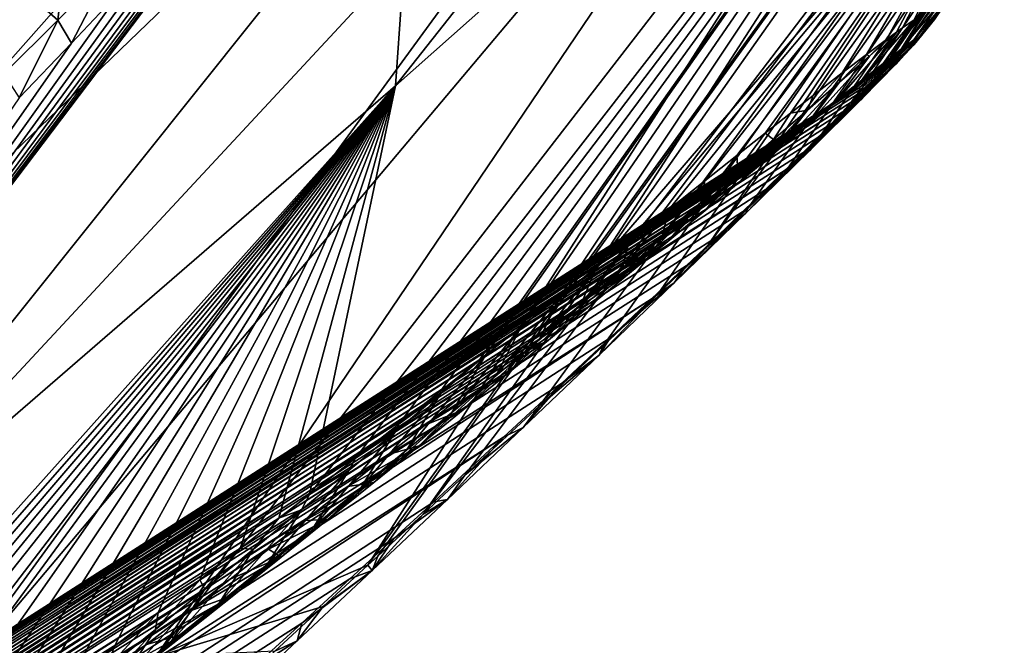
# Model space of a CAD drawing. Header units: metres. Extents: x -80 to 80, y -455 to 95.
# Tile 487 of 656: x -33.13 to -27.09, y -36.51 to -32.67. Entities that reach past the tile are written whole.
import ezdxf

# ---------------------------------------------------------------- set-up
doc = ezdxf.new("R2010")
doc.units = ezdxf.units.M
doc.layers.add('solid_501010_K', color=7, linetype='CONTINUOUS')

msp = doc.modelspace()

# ---------------------------------------------------------------- linework, layer by layer
at = {"layer": 'solid_501010_K'}
for points in [[(-48.080029, -32.619976, 76.805405), (-47.633419, -33.620033, 76.515373), (-26.153484, -19.742874, 53.920963)], [(-47.633419, -33.620033, 76.515373), (-26.187073, -20.090025, 53.997517), (-26.153484, -19.742874, 53.920963)], [(-47.633419, -33.620033, 76.515373), (-26.248938, -20.482382, 54.114655), (-26.187073, -20.090025, 53.997517)], [(-47.633419, -33.620033, 76.515373), (-26.346533, -20.929592, 54.282841), (-26.248938, -20.482382, 54.114655)], [(-47.633419, -33.620033, 76.515373), (-47.094772, -34.591331, 76.232277), (-26.346533, -20.929592, 54.282841)], [(-47.094772, -34.591331, 76.232277), (-26.490961, -21.444439, 54.517162), (-26.346533, -20.929592, 54.282841)], [(-47.094772, -34.591331, 76.232277), (-26.584419, -21.730782, 54.664154), (-26.490961, -21.444439, 54.517162)], [(-47.094772, -34.591331, 76.232277), (-26.694729, -22.038486, 54.834503), (-26.584419, -21.730782, 54.664154)], [(-47.094772, -34.591331, 76.232277), (-26.823933, -22.368921, 55.03083), (-26.694729, -22.038486, 54.834503)], [(-47.094772, -34.591331, 76.232277), (-26.973974, -22.723368, 55.255672), (-26.823933, -22.368921, 55.03083)], [(-47.094772, -34.591331, 76.232277), (-46.462757, -35.531425, 75.956253), (-26.973974, -22.723368, 55.255672)], [(-46.462757, -35.531425, 75.956253), (-27.147112, -23.1033, 55.511921), (-26.973974, -22.723368, 55.255672)], [(-46.462757, -35.531425, 75.956253), (-27.346504, -23.510704, 55.803432), (-27.147112, -23.1033, 55.511921)], [(-46.462757, -35.531425, 75.956253), (-27.574976, -23.947222, 56.133678), (-27.346504, -23.510704, 55.803432)], [(-46.462757, -35.531425, 75.956253), (-27.835381, -24.414501, 56.506195), (-27.574976, -23.947222, 56.133678)], [(-46.462757, -35.531425, 75.956253), (-45.73539, -36.437351, 75.687302), (-27.835381, -24.414501, 56.506195)], [(-45.73539, -36.437351, 75.687302), (-28.028759, -24.744301, 56.780418), (-27.835381, -24.414501, 56.506195)], [(-45.73539, -36.437351, 75.687302), (-28.239277, -25.089407, 57.076897), (-28.028759, -24.744301, 56.780418)], [(-45.73539, -36.437351, 75.687302), (-28.46838, -25.450609, 57.397278), (-28.239277, -25.089407, 57.076897)], [(-45.73539, -36.437351, 75.687302), (-28.717117, -25.828396, 57.742794), (-28.46838, -25.450609, 57.397278)], [(-45.73539, -36.437351, 75.687302), (-28.987652, -26.223866, 58.115791), (-28.717117, -25.828396, 57.742794)], [(-45.73539, -36.437351, 75.687302), (-29.280798, -26.637356, 58.517242), (-28.987652, -26.223866, 58.115791)], [(-45.73539, -36.437351, 75.687302), (-44.910213, -37.305393, 75.425354), (-29.280798, -26.637356, 58.517242)], [(-44.910213, -37.305393, 75.425354), (-29.517677, -26.960356, 58.839275), (-29.280798, -26.637356, 58.517242)], [(-44.910213, -37.305393, 75.425354), (-29.768463, -27.294062, 59.178658), (-29.517677, -26.960356, 58.839275)], [(-30.825041, -33.074909, 58.687809), (-26.24618, -29.010323, 50.098091), (-25.958055, -26.909227, 51.647453)], [(-30.630026, -30.30851, 60.490295), (-30.825041, -33.074909, 58.687809), (-25.958055, -26.909227, 51.647453)], [(-44.910213, -37.305393, 75.425354), (-30.035683, -27.639503, 59.537884), (-29.768463, -27.294062, 59.178658)], [(-27.916756, -33.098759, 42.647877), (-24.590042, -28.055187, 37.052628), (-23.972334, -27.356943, 38.106228)], [(-27.785131, -32.964436, 42.952484), (-27.916756, -33.098759, 42.647877), (-23.972334, -27.356943, 38.106228)], [(-27.673481, -32.847359, 43.290138), (-27.785131, -32.964436, 42.952484), (-23.972334, -27.356943, 38.106228)], [(-27.582699, -32.748135, 43.667202), (-27.673481, -32.847359, 43.290138), (-23.972334, -27.356943, 38.106228)], [(-27.514698, -32.668148, 44.09045), (-27.582699, -32.748135, 43.667202), (-23.972334, -27.356943, 38.106228)], [(-44.910213, -37.305393, 75.425354), (-30.319651, -27.996758, 59.917294), (-30.035683, -27.639503, 59.537884)], [(-44.910213, -37.305393, 75.425354), (-30.558775, -28.291029, 60.235287), (-30.319651, -27.996758, 59.917294)], [(-28.918882, -34.075043, 41.497684), (-25.279692, -28.655251, 35.983284), (-24.590042, -28.055187, 37.052628)], [(-28.662928, -33.829967, 41.683872), (-28.918882, -34.075043, 41.497684), (-24.590042, -28.055187, 37.052628)], [(-28.438614, -33.613373, 41.891346), (-28.662928, -33.829967, 41.683872), (-24.590042, -28.055187, 37.052628)], [(-28.241693, -33.421459, 42.120438), (-28.438614, -33.613373, 41.891346), (-24.590042, -28.055187, 37.052628)], [(-28.06839, -33.250504, 42.371681), (-28.241693, -33.421459, 42.120438), (-24.590042, -28.055187, 37.052628)], [(-27.916756, -33.098759, 42.647877), (-28.06839, -33.250504, 42.371681), (-24.590042, -28.055187, 37.052628)], [(-44.910213, -37.305393, 75.425354), (-30.810602, -28.59376, 60.568195), (-30.558775, -28.291029, 60.235287)], [(-44.910213, -37.305393, 75.425354), (-31.076122, -28.905558, 60.917088), (-30.810602, -28.59376, 60.568195)], [(-30.655294, -35.706043, 41.010178), (-26.03603, -29.152567, 34.906338), (-25.279692, -28.655251, 35.983284)], [(-30.398218, -35.466995, 41.025795), (-30.655294, -35.706043, 41.010178), (-25.279692, -28.655251, 35.983284)], [(-29.941586, -35.040665, 41.092548), (-30.398218, -35.466995, 41.025795), (-25.279692, -28.655251, 35.983284)], [(-29.55002, -34.673016, 41.198063), (-29.941586, -35.040665, 41.092548), (-25.279692, -28.655251, 35.983284)], [(-29.212105, -34.353798, 41.334686), (-29.55002, -34.673016, 41.198063), (-25.279692, -28.655251, 35.983284)], [(-28.918882, -34.075043, 41.497684), (-29.212105, -34.353798, 41.334686), (-25.279692, -28.655251, 35.983284)], [(-44.910213, -37.305393, 75.425354), (-31.354187, -29.226027, 61.280918), (-31.076122, -28.905558, 60.917088)], [(-31.353855, -35.585056, 56.60006), (-31.070587, -35.362297, 56.069683), (-26.24618, -29.010323, 50.098091)], [(-30.825041, -33.074909, 58.687809), (-31.353855, -35.585056, 56.60006), (-26.24618, -29.010323, 50.098091)], [(-31.070587, -35.362297, 56.069683), (-30.802469, -35.150604, 55.554352), (-26.24618, -29.010323, 50.098091)], [(-30.802469, -35.150604, 55.554352), (-30.549326, -34.950428, 55.053806), (-26.24618, -29.010323, 50.098091)], [(-30.549326, -34.950428, 55.053806), (-30.310909, -34.76144, 54.569111), (-26.24618, -29.010323, 50.098091)], [(-30.310909, -34.76144, 54.569111), (-30.271391, -34.730045, 54.487495), (-26.24618, -29.010323, 50.098091)], [(-30.271391, -34.730045, 54.487495), (-30.052984, -34.5564, 54.028912), (-26.24618, -29.010323, 50.098091)], [(-30.052984, -34.5564, 54.028912), (-29.814152, -34.366581, 53.510899), (-26.24618, -29.010323, 50.098091)], [(-29.814152, -34.366581, 53.510899), (-29.59318, -34.190487, 53.015732), (-26.24618, -29.010323, 50.098091)], [(-29.59318, -34.190487, 53.015732), (-26.791626, -30.93037, 48.391029), (-26.24618, -29.010323, 50.098091)], [(-39.965828, -35.965382, 31.687876), (-33.712002, -29.152567, 26.984053), (-32.661987, -29.543346, 27.834904)], [(-30.994137, -36.020149, 41.010036), (-26.853302, -29.543346, 33.829983), (-26.03603, -29.152567, 34.906338)], [(-30.934141, -35.96463, 41.00856), (-30.994137, -36.020149, 41.010036), (-26.03603, -29.152567, 34.906338)], [(-30.655294, -35.706043, 41.010178), (-30.934141, -35.96463, 41.00856), (-26.03603, -29.152567, 34.906338)], [(-44.910213, -37.305393, 75.425354), (-43.984493, -38.130939, 75.170219), (-31.354187, -29.226027, 61.280918)], [(-43.984493, -38.130939, 75.170219), (-31.645962, -29.554981, 61.660511), (-31.354187, -29.226027, 61.280918)], [(-43.984493, -38.130939, 75.170219), (-31.90056, -29.835491, 61.989563), (-31.645962, -29.554981, 61.660511)], [(-39.969173, -36.020256, 31.747095), (-39.965828, -35.965382, 31.687876), (-32.661987, -29.543346, 27.834904)], [(-38.34251, -36.582626, 33.101444), (-39.969173, -36.020256, 31.747095), (-32.661987, -29.543346, 27.834904)], [(-38.34251, -36.582626, 33.101444), (-32.661987, -29.543346, 27.834904), (-31.62248, -29.824621, 28.740162)], [(-32.296532, -36.582611, 39.341434), (-27.725288, -29.824621, 32.762413), (-26.853302, -29.543346, 33.829983)], [(-30.994137, -36.020149, 41.010036), (-32.296532, -36.582611, 39.341434), (-26.853302, -29.543346, 33.829983)], [(-43.984493, -38.130939, 75.170219), (-32.165882, -30.12258, 62.330795), (-31.90056, -29.835491, 61.989563)], [(-36.740044, -36.92001, 34.554291), (-38.34251, -36.582626, 33.101444), (-31.62248, -29.824621, 28.740162)], [(-36.740044, -36.92001, 34.554291), (-31.62248, -29.824621, 28.740162), (-30.601391, -29.994246, 29.692942)], [(-33.698078, -36.92001, 37.693871), (-28.645351, -29.994246, 31.711748), (-27.725288, -29.824621, 32.762413)], [(-32.296532, -36.582611, 39.341434), (-33.698078, -36.92001, 37.693871), (-27.725288, -29.824621, 32.762413)], [(-36.740044, -36.92001, 34.554291), (-30.601391, -29.994246, 29.692942), (-29.606491, -30.05093, 30.685989)], [(-28.645351, -29.994246, 31.711748), (-35.18544, -37.032944, 36.091484), (-29.606491, -30.05093, 30.685989)], [(-33.698078, -36.92001, 37.693871), (-35.18544, -37.032944, 36.091484), (-28.645351, -29.994246, 31.711748)], [(-35.18544, -37.032944, 36.091484), (-36.740044, -36.92001, 34.554291), (-29.606491, -30.05093, 30.685989)], [(-43.984493, -38.130939, 75.170219), (-32.441448, -30.415903, 62.683681), (-32.165882, -30.12258, 62.330795)], [(-36.336117, -37.84605, 66.1828), (-30.825041, -33.074909, 58.687809), (-30.630026, -30.30851, 60.490295)], [(-30.832155, -30.55929, 60.758419), (-36.336117, -37.84605, 66.1828), (-30.630026, -30.30851, 60.490295)], [(-43.984493, -38.130939, 75.170219), (-32.726826, -30.714119, 63.047218), (-32.441448, -30.415903, 62.683681)], [(-30.832155, -30.55929, 60.758419), (-31.086546, -30.868467, 61.09436), (-36.336117, -37.84605, 66.1828)], [(-43.984493, -38.130939, 75.170219), (-33.021595, -31.015896, 63.42038), (-32.726826, -30.714119, 63.047218)], [(-31.086546, -30.868467, 61.09436), (-31.350409, -31.182308, 61.440861), (-36.336117, -37.84605, 66.1828)], [(-29.59318, -34.190487, 53.015732), (-29.390158, -34.028862, 52.544109), (-26.791626, -30.93037, 48.391029)], [(-29.390158, -34.028862, 52.544109), (-29.144279, -33.833107, 51.949017), (-26.791626, -30.93037, 48.391029)], [(-29.144279, -33.833107, 51.949017), (-28.925131, -33.658958, 51.391834), (-26.791626, -30.93037, 48.391029)], [(-28.925131, -33.658958, 51.391834), (-28.729116, -33.503448, 50.868019), (-26.791626, -30.93037, 48.391029)], [(-28.729116, -33.503448, 50.868019), (-28.554644, -33.36573, 50.375912), (-26.791626, -30.93037, 48.391029)], [(-28.554644, -33.36573, 50.375912), (-28.398661, -33.24297, 49.911854), (-26.791626, -30.93037, 48.391029)], [(-28.398661, -33.24297, 49.911854), (-28.260378, -33.135017, 49.47514), (-26.791626, -30.93037, 48.391029)], [(-28.260378, -33.135017, 49.47514), (-28.081247, -32.996315, 48.865219), (-26.791626, -30.93037, 48.391029)], [(-28.081247, -32.996315, 48.865219), (-27.932486, -32.882885, 48.305), (-26.791626, -30.93037, 48.391029)], [(-27.932486, -32.882885, 48.305), (-27.81016, -32.791546, 47.789505), (-26.791626, -30.93037, 48.391029)], [(-27.81016, -32.791546, 47.789505), (-27.747858, -32.746113, 47.498619), (-26.791626, -30.93037, 48.391029)], [(-27.747858, -32.746113, 47.498619), (-27.710915, -32.71954, 47.314411), (-26.791626, -30.93037, 48.391029)], [(-27.710915, -32.71954, 47.314411), (-27.639235, -32.669544, 46.919502), (-26.791626, -30.93037, 48.391029)], [(-27.639235, -32.669544, 46.919502), (-27.581774, -32.631393, 46.55109), (-26.791626, -30.93037, 48.391029)], [(-43.984493, -38.130939, 75.170219), (-33.326012, -31.321512, 63.803448), (-33.021595, -31.015896, 63.42038)], [(-31.350409, -31.182308, 61.440861), (-31.623816, -31.500629, 61.797802), (-36.336117, -37.84605, 66.1828)], [(-31.623816, -31.500629, 61.797802), (-31.90678, -31.822941, 62.165134), (-36.336117, -37.84605, 66.1828)], [(-31.90678, -31.822941, 62.165134), (-32.199413, -32.148933, 62.542885), (-36.336117, -37.84605, 66.1828)], [(-32.898056, -32.671883, 63.552551), (-32.835724, -32.092464, 63.554863), (-33.174129, -32.42897, 63.987514)], [(-32.568436, -32.338184, 63.124996), (-32.835724, -32.092464, 63.554863), (-32.898056, -32.671883, 63.552551)], [(-32.199413, -32.148933, 62.542885), (-32.502056, -32.478935, 62.931137), (-36.336117, -37.84605, 66.1828)], [(-32.568436, -32.338184, 63.124996), (-32.898056, -32.671883, 63.552551), (-32.814518, -32.812366, 63.329468)], [(-32.568436, -32.338184, 63.124996), (-32.814518, -32.812366, 63.329468), (-32.502056, -32.478935, 62.931137)], [(-32.898056, -32.671883, 63.552551), (-33.174129, -32.42897, 63.987514), (-33.230629, -33.001595, 63.980637)], [(-32.502056, -32.478935, 62.931137), (-32.814518, -32.812366, 63.329468), (-36.336117, -37.84605, 66.1828)], [(-27.719288, -32.849247, 45.878147), (-27.492348, -32.58128, 45.743484), (-27.524481, -32.596939, 46.092979)], [(-27.719288, -32.849247, 45.878147), (-27.642231, -32.792683, 45.243347), (-27.492348, -32.58128, 45.743484)], [(-27.642231, -32.792683, 45.243347), (-27.463316, -32.579563, 45.115993), (-27.492348, -32.58128, 45.743484)], [(-27.642231, -32.792683, 45.243347), (-27.6105, -32.77816, 44.597252), (-27.463316, -32.579563, 45.115993)], [(-27.6105, -32.77816, 44.597252), (-27.473297, -32.610683, 44.56979), (-27.463316, -32.579563, 45.115993)], [(-27.830782, -32.937389, 46.500687), (-27.581774, -32.631393, 46.55109), (-27.639235, -32.669544, 46.919502)], [(-27.830782, -32.937389, 46.500687), (-27.719288, -32.849247, 45.878147), (-27.581774, -32.631393, 46.55109)], [(-27.719288, -32.849247, 45.878147), (-27.524481, -32.596939, 46.092979), (-27.570404, -32.624203, 46.469467)], [(-27.719288, -32.849247, 45.878147), (-27.570404, -32.624203, 46.469467), (-27.581774, -32.631393, 46.55109)], [(-27.639471, -32.820549, 43.944626), (-27.514698, -32.668148, 44.09045), (-27.473297, -32.610683, 44.56979)], [(-27.6105, -32.77816, 44.597252), (-27.639471, -32.820549, 43.944626), (-27.473297, -32.610683, 44.56979)], [(-32.898056, -32.671883, 63.552551), (-33.230629, -33.001595, 63.980637), (-33.13652, -33.148521, 63.737408)], [(-32.898056, -32.671883, 63.552551), (-33.13652, -33.148521, 63.737408), (-32.814518, -32.812366, 63.329468)], [(-27.969164, -33.049854, 47.111515), (-27.639235, -32.669544, 46.919502), (-27.710915, -32.71954, 47.314411)], [(-27.969164, -33.049854, 47.111515), (-27.830782, -32.937389, 46.500687), (-27.639235, -32.669544, 46.919502)], [(-27.639471, -32.820549, 43.944626), (-27.582699, -32.748135, 43.667202), (-27.514698, -32.668148, 44.09045)], [(-28.12932, -33.181717, 47.711559), (-27.747858, -32.746113, 47.498619), (-27.915184, -32.892796, 48.113499)], [(-28.12932, -33.181717, 47.711559), (-27.969164, -33.049854, 47.111515), (-27.747858, -32.746113, 47.498619)], [(-27.969164, -33.049854, 47.111515), (-27.710915, -32.71954, 47.314411), (-27.747858, -32.746113, 47.498619)], [(-27.915184, -32.892796, 48.113499), (-27.747858, -32.746113, 47.498619), (-27.81016, -32.791546, 47.789505)], [(-27.749809, -32.939789, 43.300129), (-27.673481, -32.847359, 43.290138), (-27.582699, -32.748135, 43.667202)], [(-27.639471, -32.820549, 43.944626), (-27.749809, -32.939789, 43.300129), (-27.582699, -32.748135, 43.667202)], [(-32.814518, -32.812366, 63.329468), (-33.13652, -33.148521, 63.737408), (-36.336117, -37.84605, 66.1828)], [(-27.639471, -32.820549, 43.944626), (-27.989058, -33.128086, 44.049267), (-28.027031, -33.175354, 43.741138)], [(-27.639471, -32.820549, 43.944626), (-28.027031, -33.175354, 43.741138), (-27.749809, -32.939789, 43.300129)], [(-27.642231, -32.792683, 45.243347), (-28.015598, -33.103218, 45.302719), (-27.977285, -33.086967, 44.817646)], [(-27.719288, -32.849247, 45.878147), (-28.015598, -33.103218, 45.302719), (-27.642231, -32.792683, 45.243347)], [(-27.6105, -32.77816, 44.597252), (-27.970766, -33.09721, 44.404442), (-27.989058, -33.128086, 44.049267)], [(-27.6105, -32.77816, 44.597252), (-27.989058, -33.128086, 44.049267), (-27.639471, -32.820549, 43.944626)], [(-27.6105, -32.77816, 44.597252), (-27.977285, -33.086967, 44.817646), (-27.970766, -33.09721, 44.404442)], [(-27.642231, -32.792683, 45.243347), (-27.977285, -33.086967, 44.817646), (-27.6105, -32.77816, 44.597252)], [(-27.915184, -32.892796, 48.113499), (-27.81016, -32.791546, 47.789505), (-27.932486, -32.882885, 48.305)], [(-28.097832, -33.05262, 48.711197), (-27.932486, -32.882885, 48.305), (-28.081247, -32.996315, 48.865219)], [(-28.097832, -33.05262, 48.711197), (-27.915184, -32.892796, 48.113499), (-27.932486, -32.882885, 48.305)], [(-27.719288, -32.849247, 45.878147), (-28.09609, -33.154572, 45.877365), (-28.015598, -33.103218, 45.302719)], [(-27.830782, -32.937389, 46.500687), (-28.09609, -33.154572, 45.877365), (-27.719288, -32.849247, 45.878147)], [(-27.749809, -32.939789, 43.300129), (-27.785131, -32.964436, 42.952484), (-27.673481, -32.847359, 43.290138)], [(-28.307335, -33.329224, 48.3018), (-27.915184, -32.892796, 48.113499), (-28.097832, -33.05262, 48.711197)], [(-28.307335, -33.329224, 48.3018), (-28.12932, -33.181717, 47.711559), (-27.915184, -32.892796, 48.113499)], [(-27.830782, -32.937389, 46.500687), (-28.231281, -33.251629, 46.559826), (-28.155842, -33.19656, 46.203815)], [(-27.969164, -33.049854, 47.111515), (-28.231281, -33.251629, 46.559826), (-27.830782, -32.937389, 46.500687)], [(-27.749809, -32.939789, 43.300129), (-28.149336, -33.308777, 43.232407), (-28.230564, -33.392567, 43.019043)], [(-27.749809, -32.939789, 43.300129), (-28.230564, -33.392567, 43.019043), (-27.96122, -33.154793, 42.696884)], [(-27.830782, -32.937389, 46.500687), (-28.155842, -33.19656, 46.203815), (-28.09609, -33.154572, 45.877365)], [(-27.749809, -32.939789, 43.300129), (-28.081158, -33.236153, 43.471031), (-28.149336, -33.308777, 43.232407)], [(-27.749809, -32.939789, 43.300129), (-28.027031, -33.175354, 43.741138), (-28.081158, -33.236153, 43.471031)], [(-27.749809, -32.939789, 43.300129), (-27.96122, -33.154793, 42.696884), (-27.785131, -32.964436, 42.952484)], [(-28.294399, -33.224033, 49.298183), (-28.081247, -32.996315, 48.865219), (-28.260378, -33.135017, 49.47514)], [(-28.294399, -33.224033, 49.298183), (-28.097832, -33.05262, 48.711197), (-28.081247, -32.996315, 48.865219)], [(-27.96122, -33.154793, 42.696884), (-27.916756, -33.098759, 42.647877), (-27.785131, -32.964436, 42.952484)], [(-28.500509, -33.489769, 48.883121), (-28.097832, -33.05262, 48.711197), (-28.294399, -33.224033, 49.298183)], [(-28.500509, -33.489769, 48.883121), (-28.307335, -33.329224, 48.3018), (-28.097832, -33.05262, 48.711197)], [(-27.969164, -33.049854, 47.111515), (-28.437685, -33.408039, 47.369934), (-28.32457, -33.32156, 46.947811)], [(-28.12932, -33.181717, 47.711559), (-28.437685, -33.408039, 47.369934), (-27.969164, -33.049854, 47.111515)], [(-27.969164, -33.049854, 47.111515), (-28.32457, -33.32156, 46.947811), (-28.231281, -33.251629, 46.559826)], [(-50.090015, -47.274212, 65.998886), (-27.970766, -33.09721, 44.404442), (-27.977285, -33.086967, 44.817646)], [(-49.441154, -46.798866, 66.796837), (-50.090015, -47.274212, 65.998886), (-27.977285, -33.086967, 44.817646)], [(-50.090015, -47.274212, 65.998886), (-27.989058, -33.128086, 44.049267), (-27.970766, -33.09721, 44.404442)], [(-50.090015, -47.274212, 65.998886), (-28.027031, -33.175354, 43.741138), (-27.989058, -33.128086, 44.049267)], [(-49.441154, -46.798866, 66.796837), (-27.977285, -33.086967, 44.817646), (-28.015598, -33.103218, 45.302719)], [(-49.441154, -46.798866, 66.796837), (-28.015598, -33.103218, 45.302719), (-28.09609, -33.154572, 45.877365)], [(-36.638615, -39.57671, 64.779938), (-36.308483, -39.337311, 64.336082), (-30.825041, -33.074909, 58.687809)], [(-36.336117, -37.84605, 66.1828), (-36.638615, -39.57671, 64.779938), (-30.825041, -33.074909, 58.687809)], [(-36.308483, -39.337311, 64.336082), (-35.985264, -39.101639, 63.894791), (-30.825041, -33.074909, 58.687809)], [(-35.985264, -39.101639, 63.894791), (-35.668568, -38.869453, 63.455727), (-30.825041, -33.074909, 58.687809)], [(-35.668568, -38.869453, 63.455727), (-35.358799, -38.641121, 63.0196), (-30.825041, -33.074909, 58.687809)], [(-35.358799, -38.641121, 63.0196), (-35.056335, -38.417027, 62.587116), (-30.825041, -33.074909, 58.687809)], [(-35.056335, -38.417027, 62.587116), (-34.707546, -38.157215, 62.079796), (-30.825041, -33.074909, 58.687809)], [(-34.707546, -38.157215, 62.079796), (-34.36842, -37.903183, 61.577251), (-30.825041, -33.074909, 58.687809)], [(-34.36842, -37.903183, 61.577251), (-34.03941, -37.655361, 61.080528), (-30.825041, -33.074909, 58.687809)], [(-34.03941, -37.655361, 61.080528), (-33.721012, -37.414234, 60.590763), (-30.825041, -33.074909, 58.687809)], [(-33.721012, -37.414234, 60.590763), (-33.412956, -37.179817, 60.107765), (-30.825041, -33.074909, 58.687809)], [(-33.412956, -37.179817, 60.107765), (-33.114983, -36.952038, 59.631508), (-30.825041, -33.074909, 58.687809)], [(-33.114983, -36.952038, 59.631508), (-32.827282, -36.731079, 59.162804), (-30.825041, -33.074909, 58.687809)], [(-32.827282, -36.731079, 59.162804), (-32.549992, -36.517143, 58.702343), (-30.825041, -33.074909, 58.687809)], [(-32.549992, -36.517143, 58.702343), (-32.282803, -36.310284, 58.249714), (-30.825041, -33.074909, 58.687809)], [(-32.282803, -36.310284, 58.249714), (-32.025585, -36.110435, 57.805241), (-30.825041, -33.074909, 58.687809)], [(-32.025585, -36.110435, 57.805241), (-31.778276, -35.917534, 57.369453), (-30.825041, -33.074909, 58.687809)], [(-31.778276, -35.917534, 57.369453), (-31.540842, -35.731693, 56.942657), (-30.825041, -33.074909, 58.687809)], [(-31.540842, -35.731693, 56.942657), (-31.353855, -35.585056, 56.60006), (-30.825041, -33.074909, 58.687809)], [(-28.276913, -33.468296, 42.184299), (-28.06839, -33.250504, 42.371681), (-27.916756, -33.098759, 42.647877)], [(-27.96122, -33.154793, 42.696884), (-28.276913, -33.468296, 42.184299), (-27.916756, -33.098759, 42.647877)], [(-50.655273, -47.779404, 65.165886), (-28.081158, -33.236153, 43.471031), (-28.027031, -33.175354, 43.741138)], [(-50.090015, -47.274212, 65.998886), (-50.655273, -47.779404, 65.165886), (-28.027031, -33.175354, 43.741138)], [(-49.441154, -46.798866, 66.796837), (-28.09609, -33.154572, 45.877365), (-28.155842, -33.19656, 46.203815)], [(-28.12932, -33.181717, 47.711559), (-28.572866, -33.512932, 47.828575), (-28.437685, -33.408039, 47.369934)], [(-28.307335, -33.329224, 48.3018), (-28.572866, -33.512932, 47.828575), (-28.12932, -33.181717, 47.711559)], [(-27.96122, -33.154793, 42.696884), (-28.324471, -33.487358, 42.826885), (-28.432001, -33.594124, 42.652473)], [(-27.96122, -33.154793, 42.696884), (-28.432001, -33.594124, 42.652473), (-28.276913, -33.468296, 42.184299)], [(-28.294399, -33.224033, 49.298183), (-28.260378, -33.135017, 49.47514), (-28.398661, -33.24297, 49.911854)], [(-27.96122, -33.154793, 42.696884), (-28.230564, -33.392567, 43.019043), (-28.324471, -33.487358, 42.826885)], [(-50.655273, -47.779404, 65.165886), (-28.149336, -33.308777, 43.232407), (-28.081158, -33.236153, 43.471031)], [(-49.441154, -46.798866, 66.796837), (-28.155842, -33.19656, 46.203815), (-28.231281, -33.251629, 46.559826)], [(-49.441154, -46.798866, 66.796837), (-28.231281, -33.251629, 46.559826), (-28.32457, -33.32156, 46.947811)], [(-28.706629, -33.661224, 49.456337), (-28.294399, -33.224033, 49.298183), (-28.503023, -33.405228, 49.875656)], [(-28.706629, -33.661224, 49.456337), (-28.500509, -33.489769, 48.883121), (-28.294399, -33.224033, 49.298183)], [(-28.503023, -33.405228, 49.875656), (-28.398661, -33.24297, 49.911854), (-28.554644, -33.36573, 50.375912)], [(-28.503023, -33.405228, 49.875656), (-28.294399, -33.224033, 49.298183), (-28.398661, -33.24297, 49.911854)], [(-28.276913, -33.468296, 42.184299), (-28.241693, -33.421459, 42.120438), (-28.06839, -33.250504, 42.371681)], [(-50.655273, -47.779404, 65.165886), (-28.230564, -33.392567, 43.019043), (-28.149336, -33.308777, 43.232407)], [(-48.708385, -46.354259, 67.557877), (-49.441154, -46.798866, 66.796837), (-28.32457, -33.32156, 46.947811)], [(-48.708385, -46.354259, 67.557877), (-28.32457, -33.32156, 46.947811), (-28.437685, -33.408039, 47.369934)], [(-28.307335, -33.329224, 48.3018), (-28.733486, -33.638847, 48.327347), (-28.572866, -33.512932, 47.828575)], [(-28.500509, -33.489769, 48.883121), (-28.733486, -33.638847, 48.327347), (-28.307335, -33.329224, 48.3018)], [(-28.722244, -33.594788, 50.444607), (-28.554644, -33.36573, 50.375912), (-28.729116, -33.503448, 50.868019)], [(-28.722244, -33.594788, 50.444607), (-28.503023, -33.405228, 49.875656), (-28.554644, -33.36573, 50.375912)], [(-50.655273, -47.779404, 65.165886), (-28.324471, -33.487358, 42.826885), (-28.230564, -33.392567, 43.019043)], [(-48.708385, -46.354259, 67.557877), (-28.437685, -33.408039, 47.369934), (-28.572866, -33.512932, 47.828575)], [(-28.924128, -33.842052, 50.02211), (-28.503023, -33.405228, 49.875656), (-28.722244, -33.594788, 50.444607)], [(-28.924128, -33.842052, 50.02211), (-28.706629, -33.661224, 49.456337), (-28.503023, -33.405228, 49.875656)], [(-28.673069, -33.856655, 41.800941), (-28.438614, -33.613373, 41.891346), (-28.241693, -33.421459, 42.120438)], [(-28.276913, -33.468296, 42.184299), (-28.673069, -33.856655, 41.800941), (-28.241693, -33.421459, 42.120438)], [(-50.655273, -47.779404, 65.165886), (-28.432001, -33.594124, 42.652473), (-28.324471, -33.487358, 42.826885)], [(-28.500509, -33.489769, 48.883121), (-28.991987, -33.843315, 49.059826), (-28.856102, -33.735603, 48.683624)], [(-28.706629, -33.661224, 49.456337), (-28.991987, -33.843315, 49.059826), (-28.500509, -33.489769, 48.883121)], [(-28.500509, -33.489769, 48.883121), (-28.856102, -33.735603, 48.683624), (-28.733486, -33.638847, 48.327347)], [(-28.276913, -33.468296, 42.184299), (-28.694304, -33.849964, 42.347816), (-28.85466, -34.004265, 42.215729)], [(-28.276913, -33.468296, 42.184299), (-28.85466, -34.004265, 42.215729), (-28.673069, -33.856655, 41.800941)], [(-28.276913, -33.468296, 42.184299), (-28.554518, -33.714272, 42.493225), (-28.694304, -33.849964, 42.347816)], [(-28.276913, -33.468296, 42.184299), (-28.432001, -33.594124, 42.652473), (-28.554518, -33.714272, 42.493225)], [(-48.708385, -46.354259, 67.557877), (-28.572866, -33.512932, 47.828575), (-28.733486, -33.638847, 48.327347)], [(-28.950884, -33.791576, 51.005856), (-28.729116, -33.503448, 50.868019), (-28.925131, -33.658958, 51.391834)], [(-28.950884, -33.791576, 51.005856), (-28.722244, -33.594788, 50.444607), (-28.729116, -33.503448, 50.868019)], [(-51.136604, -48.313683, 64.29921), (-28.554518, -33.714272, 42.493225), (-28.432001, -33.594124, 42.652473)], [(-50.655273, -47.779404, 65.165886), (-51.136604, -48.313683, 64.29921), (-28.432001, -33.594124, 42.652473)], [(-29.151632, -34.03093, 50.581059), (-28.722244, -33.594788, 50.444607), (-28.950884, -33.791576, 51.005856)], [(-29.151632, -34.03093, 50.581059), (-28.924128, -33.842052, 50.02211), (-28.722244, -33.594788, 50.444607)], [(-28.673069, -33.856655, 41.800941), (-28.662928, -33.829967, 41.683872), (-28.438614, -33.613373, 41.891346)], [(-48.708385, -46.354259, 67.557877), (-28.733486, -33.638847, 48.327347), (-28.856102, -33.735603, 48.683624)], [(-29.188053, -33.994709, 51.560051), (-28.925131, -33.658958, 51.391834), (-29.144279, -33.833107, 51.949017)], [(-29.188053, -33.994709, 51.560051), (-28.950884, -33.791576, 51.005856), (-28.925131, -33.658958, 51.391834)], [(-28.706629, -33.661224, 49.456337), (-29.142599, -33.963055, 49.457355), (-28.991987, -33.843315, 49.059826)], [(-28.924128, -33.842052, 50.02211), (-29.142599, -33.963055, 49.457355), (-28.706629, -33.661224, 49.456337)], [(-51.136604, -48.313683, 64.29921), (-28.694304, -33.849964, 42.347816), (-28.554518, -33.714272, 42.493225)], [(-48.708385, -46.354259, 67.557877), (-28.856102, -33.735603, 48.683624), (-28.991987, -33.843315, 49.059826)], [(-29.388161, -34.226875, 51.133663), (-28.950884, -33.791576, 51.005856), (-29.188053, -33.994709, 51.560051)], [(-29.388161, -34.226875, 51.133663), (-29.151632, -34.03093, 50.581059), (-28.950884, -33.791576, 51.005856)], [(-51.136604, -48.313683, 64.29921), (-28.85466, -34.004265, 42.215729), (-28.694304, -33.849964, 42.347816)], [(-47.890862, -45.941441, 68.279541), (-48.708385, -46.354259, 67.557877), (-28.991987, -33.843315, 49.059826)], [(-47.890862, -45.941441, 68.279541), (-28.991987, -33.843315, 49.059826), (-29.142599, -33.963055, 49.457355)], [(-29.432936, -34.2034, 52.107792), (-29.144279, -33.833107, 51.949017), (-29.390158, -34.028862, 52.544109)], [(-29.432936, -34.2034, 52.107792), (-29.188053, -33.994709, 51.560051), (-29.144279, -33.833107, 51.949017)], [(-28.924128, -33.842052, 50.02211), (-29.308853, -34.095547, 49.877125), (-29.142599, -33.963055, 49.457355)], [(-29.151632, -34.03093, 50.581059), (-29.308853, -34.095547, 49.877125), (-28.924128, -33.842052, 50.02211)], [(-29.114372, -34.285263, 41.549435), (-28.918882, -34.075043, 41.497684), (-28.662928, -33.829967, 41.683872)], [(-28.673069, -33.856655, 41.800941), (-29.114372, -34.285263, 41.549435), (-28.662928, -33.829967, 41.683872)], [(-28.673069, -33.856655, 41.800941), (-29.039888, -34.181175, 42.097267), (-29.114372, -34.285263, 41.549435)], [(-28.673069, -33.856655, 41.800941), (-28.85466, -34.004265, 42.215729), (-29.039888, -34.181175, 42.097267)], [(-47.890862, -45.941441, 68.279541), (-29.142599, -33.963055, 49.457355), (-29.308853, -34.095547, 49.877125)], [(-51.136604, -48.313683, 64.29921), (-29.039888, -34.181175, 42.097267), (-28.85466, -34.004265, 42.215729)], [(-29.151632, -34.03093, 50.581059), (-29.693714, -34.402836, 50.788548), (-29.492058, -34.241776, 50.32037)], [(-29.388161, -34.226875, 51.133663), (-29.693714, -34.402836, 50.788548), (-29.151632, -34.03093, 50.581059)], [(-29.684942, -34.417049, 52.649532), (-29.390158, -34.028862, 52.544109), (-29.59318, -34.190487, 53.015732)], [(-29.684942, -34.417049, 52.649532), (-29.432936, -34.2034, 52.107792), (-29.390158, -34.028862, 52.544109)], [(-29.63282, -34.429016, 51.680378), (-29.188053, -33.994709, 51.560051), (-29.432936, -34.2034, 52.107792)], [(-29.63282, -34.429016, 51.680378), (-29.388161, -34.226875, 51.133663), (-29.188053, -33.994709, 51.560051)], [(-29.151632, -34.03093, 50.581059), (-29.492058, -34.241776, 50.32037), (-29.308853, -34.095547, 49.877125)], [(-47.890862, -45.941441, 68.279541), (-29.308853, -34.095547, 49.877125), (-29.492058, -34.241776, 50.32037)], [(-29.114372, -34.285263, 41.549435), (-29.212105, -34.353798, 41.334686), (-28.918882, -34.075043, 41.497684)], [(-51.136604, -48.313683, 64.29921), (-29.255152, -34.38538, 41.994396), (-29.039888, -34.181175, 42.097267)], [(-29.943525, -34.63512, 53.185696), (-29.59318, -34.190487, 53.015732), (-29.814152, -34.366581, 53.510899)], [(-29.943525, -34.63512, 53.185696), (-29.684942, -34.417049, 52.649532), (-29.59318, -34.190487, 53.015732)], [(-29.884926, -34.636654, 52.221584), (-29.432936, -34.2034, 52.107792), (-29.684942, -34.417049, 52.649532)], [(-29.884926, -34.636654, 52.221584), (-29.63282, -34.429016, 51.680378), (-29.432936, -34.2034, 52.107792)], [(-29.114372, -34.285263, 41.549435), (-29.039888, -34.181175, 42.097267), (-29.255152, -34.38538, 41.994396)], [(-47.890862, -45.941441, 68.279541), (-29.492058, -34.241776, 50.32037), (-29.693714, -34.402836, 50.788548)], [(-29.388161, -34.226875, 51.133663), (-29.914923, -34.579559, 51.282639), (-29.693714, -34.402836, 50.788548)], [(-29.63282, -34.429016, 51.680378), (-29.914923, -34.579559, 51.282639), (-29.388161, -34.226875, 51.133663)], [(-29.114372, -34.285263, 41.549435), (-29.574682, -34.728764, 41.407608), (-29.212105, -34.353798, 41.334686)], [(-29.114372, -34.285263, 41.549435), (-29.507668, -34.623417, 41.910137), (-29.574682, -34.728764, 41.407608)], [(-29.114372, -34.285263, 41.549435), (-29.255152, -34.38538, 41.994396), (-29.507668, -34.623417, 41.910137)], [(-51.533012, -48.876427, 63.399727), (-29.507668, -34.623417, 41.910137), (-29.255152, -34.38538, 41.994396)], [(-51.136604, -48.313683, 64.29921), (-51.533012, -48.876427, 63.399727), (-29.255152, -34.38538, 41.994396)], [(-30.208227, -34.857151, 53.716637), (-29.814152, -34.366581, 53.510899), (-30.052984, -34.5564, 54.028912)], [(-30.208227, -34.857151, 53.716637), (-29.943525, -34.63512, 53.185696), (-29.814152, -34.366581, 53.510899)], [(-29.574682, -34.728764, 41.407608), (-29.55002, -34.673016, 41.198063), (-29.212105, -34.353798, 41.334686)], [(-47.890862, -45.941441, 68.279541), (-29.693714, -34.402836, 50.788548), (-29.914923, -34.579559, 51.282639)], [(-29.63282, -34.429016, 51.680378), (-30.157906, -34.773495, 51.804699), (-29.914923, -34.579559, 51.282639)], [(-29.884926, -34.636654, 52.221584), (-30.157906, -34.773495, 51.804699), (-29.63282, -34.429016, 51.680378)], [(-30.143906, -34.849216, 52.757599), (-29.684942, -34.417049, 52.649532), (-29.943525, -34.63512, 53.185696)], [(-30.143906, -34.849216, 52.757599), (-29.884926, -34.636654, 52.221584), (-29.684942, -34.417049, 52.649532)], [(-47.890862, -45.941441, 68.279541), (-29.914923, -34.579559, 51.282639), (-30.157906, -34.773495, 51.804699)], [(-30.478691, -35.082767, 54.242649), (-30.052984, -34.5564, 54.028912), (-30.271391, -34.730045, 54.487495)], [(-30.478691, -35.082767, 54.242649), (-30.208227, -34.857151, 53.716637), (-30.052984, -34.5564, 54.028912)], [(-51.533012, -48.876427, 63.399727), (-29.805984, -34.902966, 41.849495), (-29.507668, -34.623417, 41.910137)], [(-29.884926, -34.636654, 52.221584), (-30.423532, -34.985317, 52.355442), (-30.157906, -34.773495, 51.804699)], [(-30.143906, -34.849216, 52.757599), (-30.423532, -34.985317, 52.355442), (-29.884926, -34.636654, 52.221584)], [(-30.409233, -35.066166, 53.288734), (-29.943525, -34.63512, 53.185696), (-30.208227, -34.857151, 53.716637)], [(-30.409233, -35.066166, 53.288734), (-30.143906, -34.849216, 52.757599), (-29.943525, -34.63512, 53.185696)], [(-29.574682, -34.728764, 41.407608), (-29.507668, -34.623417, 41.910137), (-29.805984, -34.902966, 41.849495)], [(-29.574682, -34.728764, 41.407608), (-29.941586, -35.040665, 41.092548), (-29.55002, -34.673016, 41.198063)], [(-30.754568, -35.311615, 54.764015), (-30.271391, -34.730045, 54.487495), (-30.547144, -34.963982, 55.016045)], [(-30.754568, -35.311615, 54.764015), (-30.478691, -35.082767, 54.242649), (-30.271391, -34.730045, 54.487495)], [(-30.547144, -34.963982, 55.016045), (-30.310909, -34.76144, 54.569111), (-30.549326, -34.950428, 55.053806)], [(-30.547144, -34.963982, 55.016045), (-30.271391, -34.730045, 54.487495), (-30.310909, -34.76144, 54.569111)], [(-29.574682, -34.728764, 41.407608), (-30.040359, -35.174217, 41.349201), (-29.941586, -35.040665, 41.092548)], [(-29.574682, -34.728764, 41.407608), (-29.805984, -34.902966, 41.849495), (-30.040359, -35.174217, 41.349201)], [(-46.987263, -45.561638, 68.95871), (-47.890862, -45.941441, 68.279541), (-30.157906, -34.773495, 51.804699)], [(-46.987263, -45.561638, 68.95871), (-30.157906, -34.773495, 51.804699), (-30.423532, -34.985317, 52.355442)], [(-30.680521, -35.287098, 53.815231), (-30.208227, -34.857151, 53.716637), (-30.478691, -35.082767, 54.242649)], [(-30.680521, -35.287098, 53.815231), (-30.409233, -35.066166, 53.288734), (-30.208227, -34.857151, 53.716637)], [(-30.143906, -34.849216, 52.757599), (-30.639854, -35.157394, 52.789295), (-30.423532, -34.985317, 52.355442)], [(-30.409233, -35.066166, 53.288734), (-30.639854, -35.157394, 52.789295), (-30.143906, -34.849216, 52.757599)], [(-51.533012, -48.876427, 63.399727), (-30.161732, -35.234425, 41.819618), (-29.805984, -34.902966, 41.849495)], [(-30.040359, -35.174217, 41.349201), (-29.805984, -34.902966, 41.849495), (-30.161732, -35.234425, 41.819618)], [(-46.987263, -45.561638, 68.95871), (-30.423532, -34.985317, 52.355442), (-30.639854, -35.157394, 52.789295)], [(-31.03557, -35.543392, 55.280968), (-30.547144, -34.963982, 55.016045), (-30.827229, -35.200039, 55.538082)], [(-31.03557, -35.543392, 55.280968), (-30.754568, -35.311615, 54.764015), (-30.547144, -34.963982, 55.016045)], [(-30.827229, -35.200039, 55.538082), (-30.547144, -34.963982, 55.016045), (-30.802469, -35.150604, 55.554352)], [(-30.547144, -34.963982, 55.016045), (-30.549326, -34.950428, 55.053806), (-30.802469, -35.150604, 55.554352)], [(-30.409233, -35.066166, 53.288734), (-30.870144, -35.340435, 53.240376), (-30.639854, -35.157394, 52.789295)], [(-30.680521, -35.287098, 53.815231), (-30.870144, -35.340435, 53.240376), (-30.409233, -35.066166, 53.288734)], [(-30.040359, -35.174217, 41.349201), (-30.398218, -35.466995, 41.025795), (-29.941586, -35.040665, 41.092548)], [(-30.957399, -35.51162, 54.337315), (-30.478691, -35.082767, 54.242649), (-30.754568, -35.311615, 54.764015)], [(-30.957399, -35.51162, 54.337315), (-30.680521, -35.287098, 53.815231), (-30.478691, -35.082767, 54.242649)], [(-46.987263, -45.561638, 68.95871), (-30.639854, -35.157394, 52.789295), (-30.870144, -35.340435, 53.240376)], [(-30.827229, -35.200039, 55.538082), (-30.802469, -35.150604, 55.554352), (-31.070587, -35.362297, 56.069683)], [(-30.040359, -35.174217, 41.349201), (-30.505693, -35.616386, 41.353378), (-30.398218, -35.466995, 41.025795)], [(-30.040359, -35.174217, 41.349201), (-30.161732, -35.234425, 41.819618), (-30.505693, -35.616386, 41.353378)], [(-51.842731, -49.46706, 62.467979), (-30.589329, -35.630463, 41.831234), (-30.161732, -35.234425, 41.819618)], [(-51.533012, -48.876427, 63.399727), (-51.842731, -49.46706, 62.467979), (-30.161732, -35.234425, 41.819618)], [(-31.321466, -35.777847, 55.793705), (-30.827229, -35.200039, 55.538082), (-31.112263, -35.438641, 56.055611)], [(-31.321466, -35.777847, 55.793705), (-31.03557, -35.543392, 55.280968), (-30.827229, -35.200039, 55.538082)], [(-31.112263, -35.438641, 56.055611), (-30.827229, -35.200039, 55.538082), (-31.070587, -35.362297, 56.069683)], [(-30.505693, -35.616386, 41.353378), (-30.161732, -35.234425, 41.819618), (-30.589329, -35.630463, 41.831234)], [(-30.680521, -35.287098, 53.815231), (-31.117079, -35.53611, 53.710842), (-30.870144, -35.340435, 53.240376)], [(-30.957399, -35.51162, 54.337315), (-31.117079, -35.53611, 53.710842), (-30.680521, -35.287098, 53.815231)], [(-46.987263, -45.561638, 68.95871), (-30.870144, -35.340435, 53.240376), (-31.117079, -35.53611, 53.710842)], [(-31.112263, -35.438641, 56.055611), (-31.070587, -35.362297, 56.069683), (-31.353855, -35.585056, 56.60006)], [(-31.239546, -35.739395, 54.855202), (-30.754568, -35.311615, 54.764015), (-31.03557, -35.543392, 55.280968)], [(-31.239546, -35.739395, 54.855202), (-30.957399, -35.51162, 54.337315), (-30.754568, -35.311615, 54.764015)], [(-31.612022, -36.014732, 56.302425), (-31.112263, -35.438641, 56.055611), (-31.402016, -35.67955, 56.568851)], [(-31.612022, -36.014732, 56.302425), (-31.321466, -35.777847, 55.793705), (-31.112263, -35.438641, 56.055611)], [(-31.402016, -35.67955, 56.568851), (-31.112263, -35.438641, 56.055611), (-31.353855, -35.585056, 56.60006)], [(-30.505693, -35.616386, 41.353378), (-30.655294, -35.706043, 41.010178), (-30.398218, -35.466995, 41.025795)], [(-46.987263, -45.561638, 68.95871), (-31.117079, -35.53611, 53.710842), (-31.381077, -35.744724, 54.201046)], [(-31.526707, -35.970142, 55.369053), (-31.03557, -35.543392, 55.280968), (-31.321466, -35.777847, 55.793705)], [(-31.526707, -35.970142, 55.369053), (-31.239546, -35.739395, 54.855202), (-31.03557, -35.543392, 55.280968)], [(-30.957399, -35.51162, 54.337315), (-31.381077, -35.744724, 54.201046), (-31.117079, -35.53611, 53.710842)], [(-31.239546, -35.739395, 54.855202), (-31.381077, -35.744724, 54.201046), (-30.957399, -35.51162, 54.337315)], [(-31.402016, -35.67955, 56.568851), (-31.353855, -35.585056, 56.60006), (-31.540842, -35.731693, 56.942657)], [(-51.842731, -49.46706, 62.467979), (-30.83485, -35.856895, 41.856712), (-30.589329, -35.630463, 41.831234)], [(-30.505693, -35.616386, 41.353378), (-30.968443, -36.053349, 41.405609), (-30.655294, -35.706043, 41.010178)], [(-30.505693, -35.616386, 41.353378), (-30.83485, -35.856895, 41.856712), (-30.968443, -36.053349, 41.405609)], [(-30.505693, -35.616386, 41.353378), (-30.589329, -35.630463, 41.831234), (-30.83485, -35.856895, 41.856712)], [(-31.907043, -36.25383, 56.807289), (-31.402016, -35.67955, 56.568851), (-31.696291, -35.922554, 57.078003)], [(-31.907043, -36.25383, 56.807289), (-31.612022, -36.014732, 56.302425), (-31.402016, -35.67955, 56.568851)], [(-31.696291, -35.922554, 57.078003), (-31.540842, -35.731693, 56.942657), (-31.778276, -35.917534, 57.369453)], [(-31.696291, -35.922554, 57.078003), (-31.402016, -35.67955, 56.568851), (-31.540842, -35.731693, 56.942657)], [(-30.968443, -36.053349, 41.405609), (-30.934141, -35.96463, 41.00856), (-30.655294, -35.706043, 41.010178)], [(-46.987263, -45.561638, 68.95871), (-31.381077, -35.744724, 54.201046), (-31.604408, -35.920872, 54.607277)], [(-31.818644, -36.203602, 55.879032), (-31.321466, -35.777847, 55.793705), (-31.612022, -36.014732, 56.302425)], [(-31.818644, -36.203602, 55.879032), (-31.526707, -35.970142, 55.369053), (-31.321466, -35.777847, 55.793705)], [(-31.239546, -35.739395, 54.855202), (-31.604408, -35.920872, 54.607277), (-31.381077, -35.744724, 54.201046)], [(-31.526707, -35.970142, 55.369053), (-31.604408, -35.920872, 54.607277), (-31.239546, -35.739395, 54.855202)], [(-51.842731, -49.46706, 62.467979), (-31.104448, -36.104755, 41.89814), (-30.83485, -35.856895, 41.856712)], [(-30.968443, -36.053349, 41.405609), (-30.83485, -35.856895, 41.856712), (-31.104448, -36.104755, 41.89814)], [(-46.987263, -45.561638, 68.95871), (-31.604408, -35.920872, 54.607277), (-31.840555, -36.106476, 55.027603)], [(-32.206371, -36.494968, 57.308437), (-31.696291, -35.922554, 57.078003), (-31.994934, -36.16748, 57.583221)], [(-32.206371, -36.494968, 57.308437), (-31.907043, -36.25383, 56.807289), (-31.696291, -35.922554, 57.078003)], [(-31.526707, -35.970142, 55.369053), (-32.09045, -36.302151, 55.462917), (-31.840555, -36.106476, 55.027603)], [(-31.818644, -36.203602, 55.879032), (-32.09045, -36.302151, 55.462917), (-31.526707, -35.970142, 55.369053)], [(-31.994934, -36.16748, 57.583221), (-31.778276, -35.917534, 57.369453), (-32.025585, -36.110435, 57.805241)], [(-31.994934, -36.16748, 57.583221), (-31.696291, -35.922554, 57.078003), (-31.778276, -35.917534, 57.369453)], [(-31.526707, -35.970142, 55.369053), (-31.840555, -36.106476, 55.027603), (-31.604408, -35.920872, 54.607277)], [(-30.968443, -36.053349, 41.405609), (-30.994137, -36.020149, 41.010036), (-30.934141, -35.96463, 41.00856)], [(-31.269547, -36.274696, 41.025135), (-32.296532, -36.582611, 39.341434), (-30.994137, -36.020149, 41.010036)], [(-32.115131, -36.439526, 56.385296), (-31.612022, -36.014732, 56.302425), (-31.907043, -36.25383, 56.807289)], [(-32.115131, -36.439526, 56.385296), (-31.818644, -36.203602, 55.879032), (-31.612022, -36.014732, 56.302425)], [(-30.968443, -36.053349, 41.405609), (-31.269547, -36.274696, 41.025135), (-30.994137, -36.020149, 41.010036)], [(-30.968443, -36.053349, 41.405609), (-31.427752, -36.484516, 41.495342), (-31.269547, -36.274696, 41.025135)], [(-30.968443, -36.053349, 41.405609), (-31.400175, -36.375702, 41.958019), (-31.427752, -36.484516, 41.495342)], [(-30.968443, -36.053349, 41.405609), (-31.104448, -36.104755, 41.89814), (-31.400175, -36.375702, 41.958019)], [(-51.842731, -49.46706, 62.467979), (-31.400175, -36.375702, 41.958019), (-31.104448, -36.104755, 41.89814)], [(-46.987263, -45.561638, 68.95871), (-31.840555, -36.106476, 55.027603), (-32.09045, -36.302151, 55.462917)], [(-32.297787, -36.414154, 58.084663), (-32.025585, -36.110435, 57.805241), (-32.282803, -36.310284, 58.249714)], [(-32.297787, -36.414154, 58.084663), (-31.994934, -36.16748, 57.583221), (-32.025585, -36.110435, 57.805241)], [(-32.509846, -36.737965, 57.806007), (-31.994934, -36.16748, 57.583221), (-32.297787, -36.414154, 58.084663)], [(-32.509846, -36.737965, 57.806007), (-32.206371, -36.494968, 57.308437), (-31.994934, -36.16748, 57.583221)], [(-31.818644, -36.203602, 55.879032), (-32.352936, -36.50724, 55.912445), (-32.09045, -36.302151, 55.462917)], [(-32.115131, -36.439526, 56.385296), (-32.352936, -36.50724, 55.912445), (-31.818644, -36.203602, 55.879032)], [(-32.416004, -36.677723, 56.887959), (-31.907043, -36.25383, 56.807289), (-32.206371, -36.494968, 57.308437)], [(-32.416004, -36.677723, 56.887959), (-32.115131, -36.439526, 56.385296), (-31.907043, -36.25383, 56.807289)], [(-31.269547, -36.274696, 41.025135), (-31.566597, -36.548489, 41.054935), (-32.296532, -36.582611, 39.341434)], [(-31.427752, -36.484516, 41.495342), (-31.566597, -36.548489, 41.054935), (-31.269547, -36.274696, 41.025135)], [(-45.995838, -45.216232, 69.591545), (-46.987263, -45.561638, 68.95871), (-32.09045, -36.302151, 55.462917)], [(-45.995838, -45.216232, 69.591545), (-32.09045, -36.302151, 55.462917), (-32.352936, -36.50724, 55.912445)], [(-32.604698, -36.662418, 58.582474), (-32.282803, -36.310284, 58.249714), (-32.549992, -36.517143, 58.702343)], [(-32.604698, -36.662418, 58.582474), (-32.297787, -36.414154, 58.084663), (-32.282803, -36.310284, 58.249714)], [(-51.842731, -49.46706, 62.467979), (-31.723949, -36.671349, 42.038597), (-31.400175, -36.375702, 41.958019)], [(-31.427752, -36.484516, 41.495342), (-31.400175, -36.375702, 41.958019), (-31.723949, -36.671349, 42.038597)], [(-32.817326, -36.982655, 58.300121), (-32.297787, -36.414154, 58.084663), (-32.604698, -36.662418, 58.582474)], [(-32.817326, -36.982655, 58.300121), (-32.509846, -36.737965, 57.806007), (-32.297787, -36.414154, 58.084663)], [(-32.115131, -36.439526, 56.385296), (-32.629337, -36.722412, 56.376499), (-32.352936, -36.50724, 55.912445)], [(-32.416004, -36.677723, 56.887959), (-32.629337, -36.722412, 56.376499), (-32.115131, -36.439526, 56.385296)], [(-45.995838, -45.216232, 69.591545), (-32.352936, -36.50724, 55.912445), (-32.629337, -36.722412, 56.376499)], [(-32.7211, -36.917999, 57.387142), (-32.206371, -36.494968, 57.308437), (-32.509846, -36.737965, 57.806007)], [(-32.7211, -36.917999, 57.387142), (-32.416004, -36.677723, 56.887959), (-32.206371, -36.494968, 57.308437)], [(-31.427752, -36.484516, 41.495342), (-31.883503, -36.909927, 41.615383), (-31.566597, -36.548489, 41.054935)], [(-31.427752, -36.484516, 41.495342), (-31.723949, -36.671349, 42.038597), (-31.883503, -36.909927, 41.615383)]]:
    msp.add_3dface(points, dxfattribs=at)

doc.saveas('drawing.dxf')
